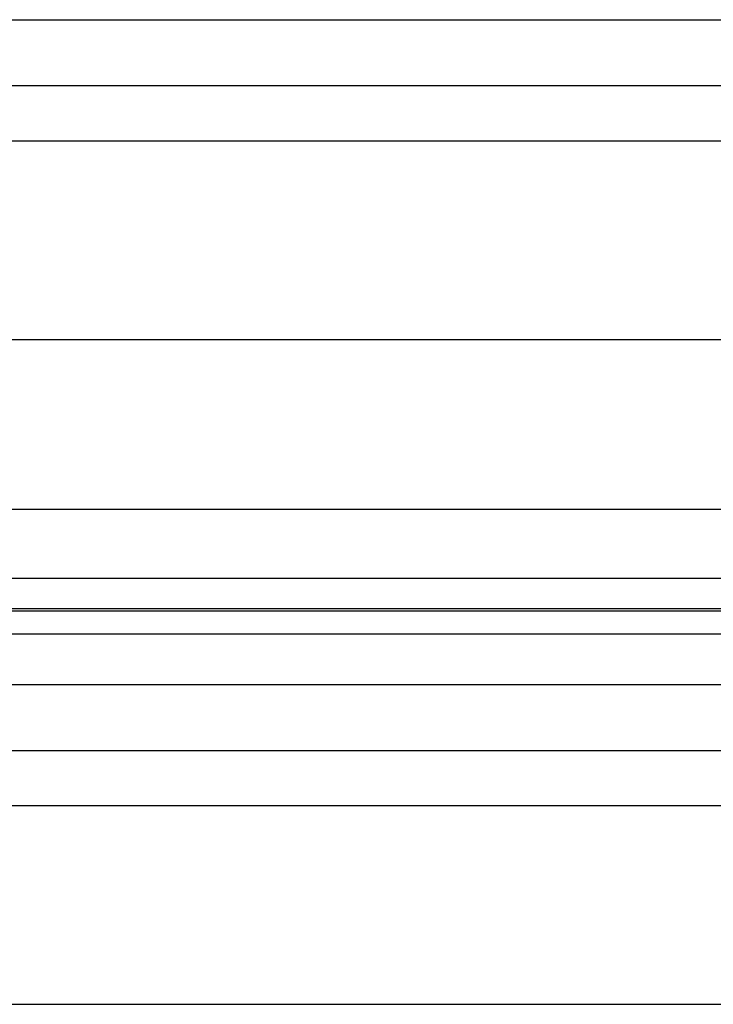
# Model space of a CAD drawing. Header units: inches. Extents: x 170 to 284, y 215 to 248.
# Tile 749 of 1056: x 230.767 to 230.982, y 223.457 to 223.761. Entities that reach past the tile are written whole.
import ezdxf

# ---------------------------------------------------------------- set-up
doc = ezdxf.new("R2010")
doc.units = ezdxf.units.IN
doc.header["$LTSCALE"] = 0.25
doc.header["$MEASUREMENT"] = 0
doc.layers.add('RH TOP OF HOOD', color=7, linetype='Continuous')

msp = doc.modelspace()

# ---------------------------------------------------------------- linework, layer by layer
at = {"layer": 'RH TOP OF HOOD'}
for p, q in [((227.163613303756, 223.7609174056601), (231.1959333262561, 223.7609174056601)), ((227.163613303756, 223.7405294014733), (231.1959333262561, 223.7405294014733)), ((227.2401614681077, 223.7234537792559), (231.119382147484, 223.7234537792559)), ((227.193781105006, 223.6620613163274), (231.165765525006, 223.6620613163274)), ((227.163613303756, 223.609675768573), (231.1959333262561, 223.609675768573)), ((227.163613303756, 223.5882967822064), (231.1959333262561, 223.5882967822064)), ((231.1959333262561, 223.5788115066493), (227.163613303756, 223.5788115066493)), ((227.163613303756, 223.5781721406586), (231.1959333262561, 223.5781721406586)), ((227.163613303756, 223.5711540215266), (231.1959333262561, 223.5711540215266)), ((227.163613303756, 223.5554699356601), (231.1959333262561, 223.5554699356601)), ((227.163613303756, 223.5350819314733), (231.1959333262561, 223.5350819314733)), ((227.2401614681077, 223.5180063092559), (231.119382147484, 223.5180063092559)), ((227.193781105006, 223.4566138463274), (231.165765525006, 223.4566138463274))]:
    msp.add_line(p, q, dxfattribs=at)

doc.saveas('drawing.dxf')
